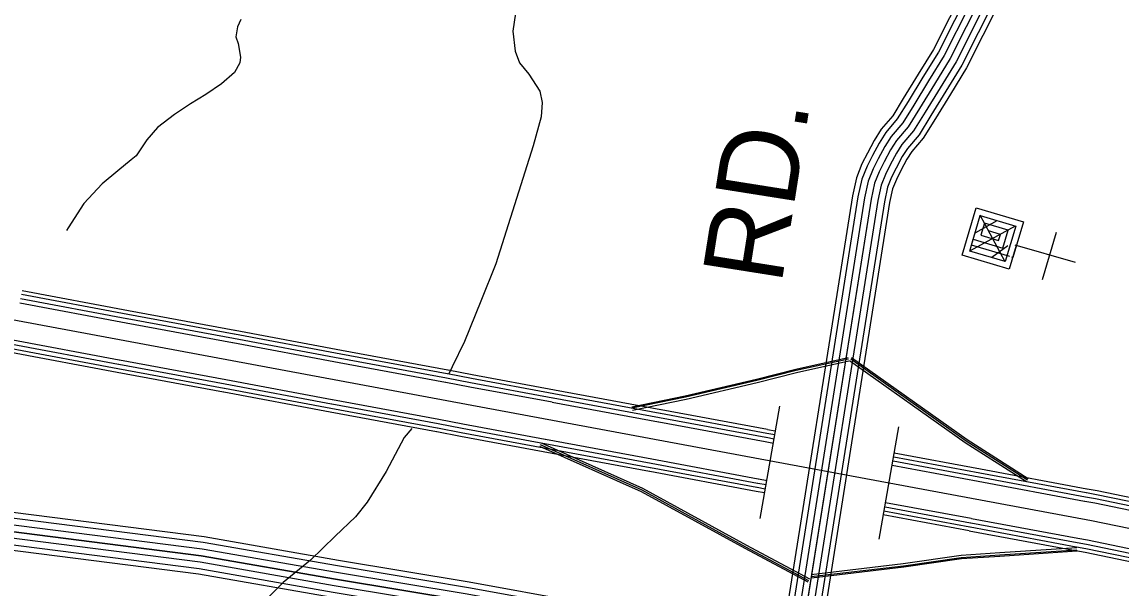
# Model space of a CAD drawing. Extents: x 1788175 to 1969470, y 584502 to 738744.
# Drawn here: x 1912446 to 1917533, y 675569 to 678191 of the extents above; entities that cross this region are included whole.
import ezdxf

# ---------------------------------------------------------------- set-up
doc = ezdxf.new("R2010")
doc.units = 0
for name, color, linetype in [('DESIGN - ROW - Right-of-Way and Easement Labels', 7, 'Continuous'), ('DESIGN - TRANSPORTATION - Text', 7, 'Continuous'), ('DESIGN - UTILITIES - Cable (Underground) with Text', 7, 'Continuous'), ('SURVEY - CENTERLINE - Preliminary', 7, 'Continuous'), ('SURVEY - CONTOURS - Index with Text', 7, 'Continuous'), ('SURVEY - DRAINAGE - Storm Sewer', 7, 'Continuous'), ('SURVEY - NON-TRANSPORTATION - Features', 7, 'Continuous'), ('SURVEY - TRANSPORTATION - Roads', 7, 'Continuous')]:
    doc.layers.add(name, color=color, linetype=linetype)

msp = doc.modelspace()

# ---------------------------------------------------------------- linework, layer by layer
at = {"layer": 'DESIGN - TRANSPORTATION - Text'}
for points in [[(1914701.7, 678946.8), (1914716.9, 678836.6), (1914726.1, 678740.4), (1914729.1, 678610.2), (1914744.3, 678510), (1914751.6, 678413.9), (1914734.5, 678273.9), (1914715.6, 678147.9), (1914726.9, 678055.7), (1914746.4, 678001.5), (1914790, 677949.1), (1914841.4, 677870.7), (1914851, 677818.6), (1914846.5, 677752.5), (1914809.4, 677618.7), (1914637.3, 677073.3), (1914568, 676899.7), (1914492.6, 676714), (1914435.7, 676596.3), (1914420.6, 676564.3)], [(1913458.5, 678202.9), (1913442.2, 678169), (1913435.9, 678123), (1913445.6, 678090.9), (1913457.2, 678028.8), (1913453, 678002.8), (1913428.6, 677956.9), (1913368.2, 677905.3), (1913295.9, 677855.8), (1913225.6, 677812.2), (1913151.2, 677762.7), (1913072.8, 677703.2), (1913024.4, 677645.5), (1912973.8, 677571.8), (1912951.7, 677553.9), (1912889.3, 677502.3), (1912816.9, 677442.8), (1912732.2, 677351.3), (1912659.4, 677239.7), (1912652.3, 677227.2)], [(1914248.9, 676312), (1914213.3, 676269.6), (1914130.1, 676112), (1914043, 675970.5), (1913988.5, 675902.8), (1913893.9, 675813.4), (1913781.1, 675702.1), (1913654.3, 675598.9), (1913585.8, 675531.3), (1913513.1, 675433.8), (1913460.4, 675338), (1913403.3, 675188.3), (1913382.6, 675100.4), (1913375.8, 674992.3), (1913365.1, 674910.3)]]:
    msp.add_lwpolyline(points, dxfattribs=at)
at = {"layer": 'DESIGN - UTILITIES - Cable (Underground) with Text'}
msp.add_line((1917165.1, 676999.8), (1917230.1, 677218.5), dxfattribs=at)
for points in [[(1917049, 677155.4), (1917044.1, 677156.8), (1917011.6, 677047.5), (1916793, 677112.4), (1916857.9, 677331.1), (1917076.6, 677266.1), (1917027.8, 677102.1), (1917023.9, 677103.3)], [(1917014.2, 677106.2), (1916836.5, 677159), (1916877.1, 677295.6), (1917041.1, 677246.9), (1916992.4, 677082.9), (1916828.4, 677131.7), (1916844.6, 677186.3), (1916981.3, 677145.7), (1917005.7, 677227.7), (1916896.3, 677260.2), (1916880.1, 677205.5), (1916962.1, 677181.2), (1916970.2, 677208.5), (1916915.5, 677224.8)], [(1916991.9, 677081.2), (1916876.8, 677297.9)], [(1917038.1, 677247), (1916830.7, 677132.2)], [(1916954.3, 677271.9), (1916855.6, 677216)], [(1917005.2, 677156.4), (1916931.3, 677102.3)], [(1917317.6, 677078.1), (1917038.5, 677158.4)]]:
    msp.add_lwpolyline(points, dxfattribs=at)
at = {"layer": 'SURVEY - CENTERLINE - Preliminary'}
for points in [[(1898249.1, 677245.2), (1899651, 677273), (1902206.3, 677318.8), (1903216, 677335.5), (1904009.8, 677345.8), (1904687.6, 677359), (1905261.5, 677376.9), (1906125.2, 677386.7), (1907180.9, 677397.2), (1907960.8, 677431.6), (1908202.8, 677437.9), (1908358.7, 677440.8), (1908526.7, 677445.6), (1908736.5, 677436), (1908964.3, 677418.4), (1909263.9, 677384.2), (1909850.9, 677289.9), (1914502.3, 676423.7), (1917391, 675886.4), (1918225.3, 675714.2), (1918474.8, 675656.4), (1918607.8, 675616.7)], [(1912938.4, 676855.8), (1912446.9, 676947.4)], [(1912927.9, 676799), (1912436.3, 676890.6)], [(1912931.6, 676819), (1912440, 676910.5)], [(1912935.2, 676838.6), (1912443.7, 676930.2)], [(1913427.7, 676746.9), (1912936.1, 676838.5)], [(1913430.9, 676764.1), (1912939.3, 676855.7)], [(1913420.3, 676707.3), (1912928.7, 676798.8)], [(1913424, 676727.2), (1912932.5, 676818.8)], [(1913920.1, 676655.2), (1913428.6, 676746.7)], [(1913923.3, 676672.4), (1913431.8, 676763.9)], [(1912893.1, 676607.4), (1912401.6, 676699)], [(1912895.9, 676627.5), (1912404.4, 676719.1)], [(1913912.7, 676615.6), (1913421.2, 676707.1)], [(1913916.5, 676635.5), (1913424.9, 676727.1)], [(1912886.2, 676570.6), (1912394.7, 676662.1)], [(1912889.5, 676587.8), (1912397.9, 676679.3)], [(1914408.9, 676543.8), (1913917.3, 676635.4)], [(1914412.6, 676563.5), (1913921, 676655)], [(1914415.8, 676580.7), (1913924.2, 676672.2)], [(1913381.9, 676496.1), (1912890.3, 676587.6)], [(1913385.6, 676515.7), (1912894, 676607.3)], [(1913388.4, 676535.8), (1912896.8, 676627.4)], [(1914405.2, 676523.9), (1913913.6, 676615.4)], [(1914908.2, 676489.1), (1914527.7, 676559.8), (1914416.7, 676580.5)], [(1913378.7, 676478.8), (1912887.1, 676570.4)], [(1913880.8, 676444.1), (1913389.3, 676535.7)], [(1914901.3, 676452.2), (1914520.8, 676523), (1914409.8, 676543.7)], [(1914905, 676471.9), (1914524.5, 676542.6), (1914413.4, 676563.3)], [(1913871.1, 676387.1), (1913379.6, 676478.7)], [(1913874.3, 676404.3), (1913382.8, 676495.9)], [(1913878, 676424), (1913386.4, 676515.5)], [(1914897.6, 676432.3), (1914517.1, 676503), (1914406.1, 676523.7)], [(1915400.6, 676397.5), (1914909.1, 676488.9)], [(1914373.2, 676352.4), (1913881.7, 676443.9)], [(1915390.1, 676340.7), (1914898.5, 676432.1)], [(1915393.8, 676360.6), (1914902.2, 676452)], [(1915397.4, 676380.3), (1914905.9, 676471.7)], [(1914363.6, 676295.4), (1913872, 676387)], [(1914366.8, 676312.6), (1913875.2, 676404.2)], [(1914370.4, 676332.3), (1913878.9, 676423.8)], [(1915889.9, 676288.7), (1915398.3, 676380.1)], [(1915893.1, 676305.9), (1915401.5, 676397.3)], [(1914862.9, 676240.7), (1914481.5, 676311.6), (1914371.3, 676332.1)], [(1914865.7, 676260.8), (1914485.2, 676331.6), (1914374.1, 676352.2)], [(1915882.5, 676249.1), (1915391, 676340.5)], [(1915886.2, 676269), (1915394.7, 676360.5)], [(1914856.1, 676203.8), (1914474.6, 676274.7), (1914364.5, 676295.3)], [(1914859.3, 676221), (1914477.8, 676291.9), (1914367.7, 676312.5)], [(1915926.9, 676281.8), (1915890.8, 676288.5)], [(1915928.6, 676299.3), (1915894, 676305.7)], [(1915355.4, 676149.1), (1914863.8, 676240.5)], [(1915358.2, 676169.2), (1914866.6, 676260.6)], [(1915921.9, 676241.8), (1915883.4, 676248.9)], [(1915923.9, 676262), (1915887.1, 676268.9)], [(1915348.5, 676112.2), (1914857, 676203.6)], [(1915351.7, 676129.4), (1914860.2, 676220.8)], [(1916874.8, 676105.5), (1916477.5, 676179.4)], [(1916878, 676122.7), (1916478.7, 676197)], [(1915844.2, 676037.8), (1915352.6, 676129.2)], [(1915847.8, 676057.5), (1915356.3, 676148.9)], [(1915850.6, 676077.6), (1915359.1, 676169)], [(1916867.4, 676065.9), (1916470.5, 676139.7)], [(1916871.2, 676085.8), (1916475.1, 676159.5)], [(1917370.5, 676031.1), (1916878.9, 676122.5)], [(1915841, 676020.6), (1915349.4, 676112)], [(1915891.5, 676070), (1915851.5, 676077.4)], [(1917363.6, 675994.3), (1916872, 676085.7)], [(1917367.3, 676013.9), (1916875.7, 676105.3)], [(1915880, 676013.4), (1915841.9, 676020.4)], [(1915882.1, 676030.8), (1915845.1, 676037.7)], [(1915887.7, 676050.1), (1915848.7, 676057.3)], [(1917359.9, 675974.3), (1916868.3, 676065.7)], [(1917863.9, 675930.3), (1917417.7, 676022.3), (1917371.4, 676031)], [(1917852.2, 675873.7), (1917406.6, 675965.6), (1917360.8, 675974.1)], [(1917856.3, 675893.5), (1917410.5, 675985.5), (1917364.5, 675994.1)], [(1917860.3, 675913.1), (1917414.3, 676005.2), (1917368.2, 676013.7)], [(1916829.1, 675854.6), (1916432.1, 675928.5)], [(1916832.7, 675874.3), (1916437, 675947.9)], [(1916835.5, 675894.4), (1916438.8, 675968.2)], [(1916825.9, 675837.4), (1916428.7, 675911.3)], [(1917325.2, 675782.7), (1916833.6, 675874.1)], [(1917328, 675802.8), (1916836.4, 675894.2)], [(1917318.3, 675745.8), (1916826.8, 675837.3)], [(1917321.5, 675763.1), (1916830, 675854.5)], [(1917813.8, 675682.8), (1917369.1, 675774.6), (1917326.1, 675782.6)], [(1917817, 675702.8), (1917373, 675794.5), (1917328.9, 675802.7)], [(1917806.2, 675646.1), (1917361.9, 675737.8), (1917319.2, 675745.7)], [(1917809.7, 675663.2), (1917365.2, 675754.9), (1917322.4, 675762.9)]]:
    msp.add_lwpolyline(points, dxfattribs=at)
at = {"layer": 'SURVEY - CONTOURS - Index with Text'}
for points in [[(1917008.1, 678954.1), (1916996.2, 678881.8), (1916988.2, 678827.3), (1916977.6, 678774.5), (1916964.6, 678722.8), (1916957.7, 678681.6), (1916944.2, 678631.5), (1916926.3, 678582.1), (1916884.7, 678507.7), (1916661.7, 678064.2), (1916590.4, 677949), (1916521.4, 677836.5), (1916472.8, 677757.6), (1916419.3, 677695.1), (1916387, 677643.6), (1916355.7, 677584.8), (1916330.3, 677535.1), (1916304.7, 677470.9), (1916286.6, 677387.6), (1915952.6, 675281.3)], [(1917030.9, 678934.4), (1917021.6, 678877.9), (1917013.5, 678822.9), (1917002.7, 678768.8), (1916989.8, 678717.5), (1916982.8, 678676.1), (1916968.7, 678623.8), (1916949.7, 678571.4), (1916907.4, 678495.6), (1916684.1, 678051.7), (1916612.3, 677935.5), (1916543.3, 677823.1), (1916493.6, 677742.4), (1916440, 677679.8), (1916409.3, 677630.7), (1916378.5, 677572.9), (1916353.8, 677524.4), (1916329.3, 677463.4), (1916311.9, 677382.9), (1915977.9, 675276.7)], [(1917061.7, 678930.4), (1917052.2, 678873.1), (1917044.1, 678817.6), (1917033, 678762), (1917020.2, 678711.2), (1917013.1, 678669.5), (1916998.3, 678614.5), (1916978, 678558.5), (1916934.8, 678481.1), (1916711.2, 678036.5), (1916638.7, 677919.3), (1916569.7, 677806.8), (1916518.7, 677724.1), (1916465.1, 677661.4), (1916436.1, 677615.2), (1916406, 677558.6), (1916382, 677511.6), (1916359.1, 677454.3), (1916342.4, 677377.2), (1916008.4, 675271.2)], [(1917092.4, 678926.2), (1917082.9, 678868.3), (1917074.6, 678812.3), (1917063.2, 678755.2), (1917050.6, 678704.8), (1917043.4, 678662.9), (1917027.9, 678605.1), (1917006.3, 678545.6), (1916962.2, 678466.5), (1916738.3, 678021.4), (1916665.1, 677903), (1916596.1, 677790.6), (1916543.8, 677705.7), (1916490.1, 677643), (1916463, 677599.6), (1916433.5, 677544.3), (1916410.3, 677498.8), (1916388.8, 677445.2), (1916372.9, 677371.5), (1916034.1, 675235)], [(1917092.4, 678926.2), (1917082.9, 678868.3), (1917074.6, 678812.3), (1917063.2, 678755.2), (1917050.6, 678704.8), (1917043.4, 678662.9), (1917027.9, 678605.1), (1917006.3, 678545.6), (1916962.2, 678466.5), (1916738.3, 678021.4), (1916665.1, 677903), (1916596.1, 677790.6), (1916543.8, 677705.7), (1916490.1, 677643), (1916463, 677599.6), (1916433.5, 677544.3), (1916410.3, 677498.8), (1916388.8, 677445.2), (1916372.9, 677371.5), (1916039.2, 675267.3)], [(1917123, 678921.1), (1917113.5, 678863.5), (1917105.2, 678807), (1917093.5, 678748.4), (1917080.9, 678698.4), (1917073.8, 678656.2), (1917057.5, 678595.8), (1917034.6, 678532.7), (1916989.6, 678452), (1916765.4, 678006.2), (1916691.5, 677886.8), (1916622.5, 677774.3), (1916569, 677687.4), (1916515.2, 677624.6), (1916489.8, 677584.1), (1916461, 677529.9), (1916438.5, 677485.9), (1916418.6, 677436.1), (1916403.4, 677365.7), (1916071.8, 675275.1)], [(1917181.1, 678931), (1917168.6, 678854.9), (1917160.1, 678797.4), (1917147.8, 678736.1), (1917135.5, 678687), (1917128.3, 678644.3), (1917110.7, 678579.1), (1917085.5, 678509.4), (1917038.8, 678425.9), (1916814.1, 677979), (1916739, 677857.5), (1916670, 677745.1), (1916614.1, 677654.5), (1916560.2, 677591.5), (1916538.1, 677556.2), (1916510.4, 677504.2), (1916489.3, 677462.9), (1916472.1, 677419.8), (1916458.2, 677355.5), (1916130.6, 675289.7)], [(1917153.9, 678918), (1917144.1, 678858.7), (1917135.7, 678801.7), (1917123.7, 678741.6), (1917111.3, 678692), (1917104.1, 678649.6), (1917087.1, 678586.5), (1917062.9, 678519.7), (1917017, 678437.5), (1916792.5, 677991.1), (1916717.9, 677870.5), (1916648.9, 677758.1), (1916594.1, 677669.1), (1916540.2, 677606.2), (1916516.7, 677568.6), (1916488.5, 677515.6), (1916466.8, 677473.1), (1916448.3, 677427), (1916433.9, 677360), (1916104.4, 675282.9)], [(1909100.9, 676265.4), (1909205.1, 676239.5), (1909315, 676230.7), (1909500.8, 676217.3), (1909836.4, 676176.9), (1911070.5, 676003.8), (1913275.3, 675723.2), (1913895.3, 675614.7), (1914499.7, 675514), (1916034.1, 675235)]]:
    msp.add_lwpolyline(points, dxfattribs=at)
at = {"layer": 'SURVEY - DRAINAGE - Storm Sewer'}
for points in [[(1915949.6, 676414.9), (1915858.6, 675894.8)], [(1916499.6, 676319.4), (1916408.6, 675799.2)]]:
    msp.add_lwpolyline(points, dxfattribs=at)
at = {"layer": 'SURVEY - NON-TRANSPORTATION - Features'}
for points in [[(1915265.5, 676412), (1915513.4, 676462.3), (1915842.6, 676539.8), (1916024.7, 676586.3), (1916266.6, 676639)], [(1916268.1, 676632.2), (1916026.3, 676579.5), (1915844.2, 676533), (1915514.9, 676455.5), (1915266.9, 676405.1)], [(1916278.2, 676633.7), (1916812.9, 676254), (1917095.7, 676073.9)], [(1916282.2, 676639.5), (1916816.8, 676259.8), (1917099.5, 676079.8)], [(1915268.7, 676396.3), (1915516.8, 676446.7), (1915846.4, 676524.3), (1916028.4, 676570.7), (1916270, 676623.4)], [(1916273, 676626.4), (1916807.9, 676246.6), (1917090.9, 676066.3)], [(1916081.2, 675600.8), (1915790.5, 675755.8), (1915310.3, 676019.1), (1914841.5, 676228.7)], [(1916084.5, 675607), (1915793.9, 675761.9), (1915313.4, 676025.4), (1914844.4, 676235.1)], [(1916088.7, 675614.9), (1915798.1, 675769.9), (1915317.4, 676033.5), (1914848, 676243.3)], [(1917323.8, 675759.3), (1916967.3, 675736.1), (1916788.7, 675724.4), (1916521.1, 675685.6), (1916095, 675635.3)], [(1916096.1, 675626.3), (1916522.3, 675676.7), (1916789.6, 675715.5), (1916967.9, 675727.1), (1917324.4, 675750.3)], [(1917324.8, 675743.3), (1916968.3, 675720.1), (1916790.4, 675708.5), (1916523.2, 675669.8), (1916096.9, 675619.4)]]:
    msp.add_lwpolyline(points, dxfattribs=at)
at = {"layer": 'SURVEY - TRANSPORTATION - Roads'}
for points in [[(1916034.3, 675298), (1914510.3, 675575), (1913905.7, 675675.8), (1913284.6, 675784.5), (1911078.7, 676065.3), (1909844.4, 676238.4), (1909506.7, 676279.1), (1909319.7, 676292.5), (1909215.1, 676300.9), (1909115.9, 676325.6)], [(1916036, 675323.8), (1914514.8, 675600.4), (1913910, 675701.2), (1913288.4, 675810), (1911082.1, 676090.8), (1909847.7, 676263.9), (1909509.2, 676304.7), (1909321.6, 676318.1), (1909219.3, 676326.3), (1909122.1, 676350.5)], [(1916035.2, 675266.3), (1914505, 675544.5), (1913900.5, 675645.3), (1913279.9, 675753.9), (1911074.6, 676034.6), (1909840.4, 676207.6), (1909503.8, 676248.2), (1909317.3, 676261.6), (1909210.1, 676270.2), (1909108.4, 676295.5)], [(1916036.9, 675203), (1914494.4, 675483.4), (1913890, 675584.1), (1913270.7, 675692.5), (1911066.4, 675973.1), (1909832.3, 676146.1), (1909497.8, 676186.5), (1909312.6, 676199.8), (1909200.1, 676208.8), (1909093.4, 676235.4)], [(1916036, 675234.6), (1914499.7, 675514), (1913895.3, 675614.7), (1913275.3, 675723.2), (1911070.5, 676003.8), (1909836.4, 676176.9), (1909500.8, 676217.3), (1909315, 676230.7), (1909205.1, 676239.5), (1909100.9, 676265.4)], [(1916041, 675145.6), (1914484.8, 675428.5), (1913880.7, 675529.2), (1913262.3, 675637.4), (1911059, 675917.9), (1909825.1, 676090.9), (1909492.5, 676131), (1909308.4, 676144.2), (1909191.1, 676153.6), (1909079.9, 676181.3)], [(1916037.8, 675171.3), (1914489.1, 675452.9), (1913884.8, 675553.6), (1913266, 675661.9), (1911062.3, 675942.4), (1909828.3, 676115.4), (1909494.9, 676155.6), (1909310.3, 676168.8), (1909195.1, 676178.1), (1909085.9, 676205.3)]]:
    msp.add_lwpolyline(points, dxfattribs=at)

# ---------------------------------------------------------------- texts
at = {"layer": 'DESIGN - ROW - Right-of-Way and Easement Labels'}
msp.add_text('RD.', height=370, rotation=80.9885, dxfattribs=at).set_placement((1915957.1, 676971.3))

doc.saveas('drawing.dxf')
